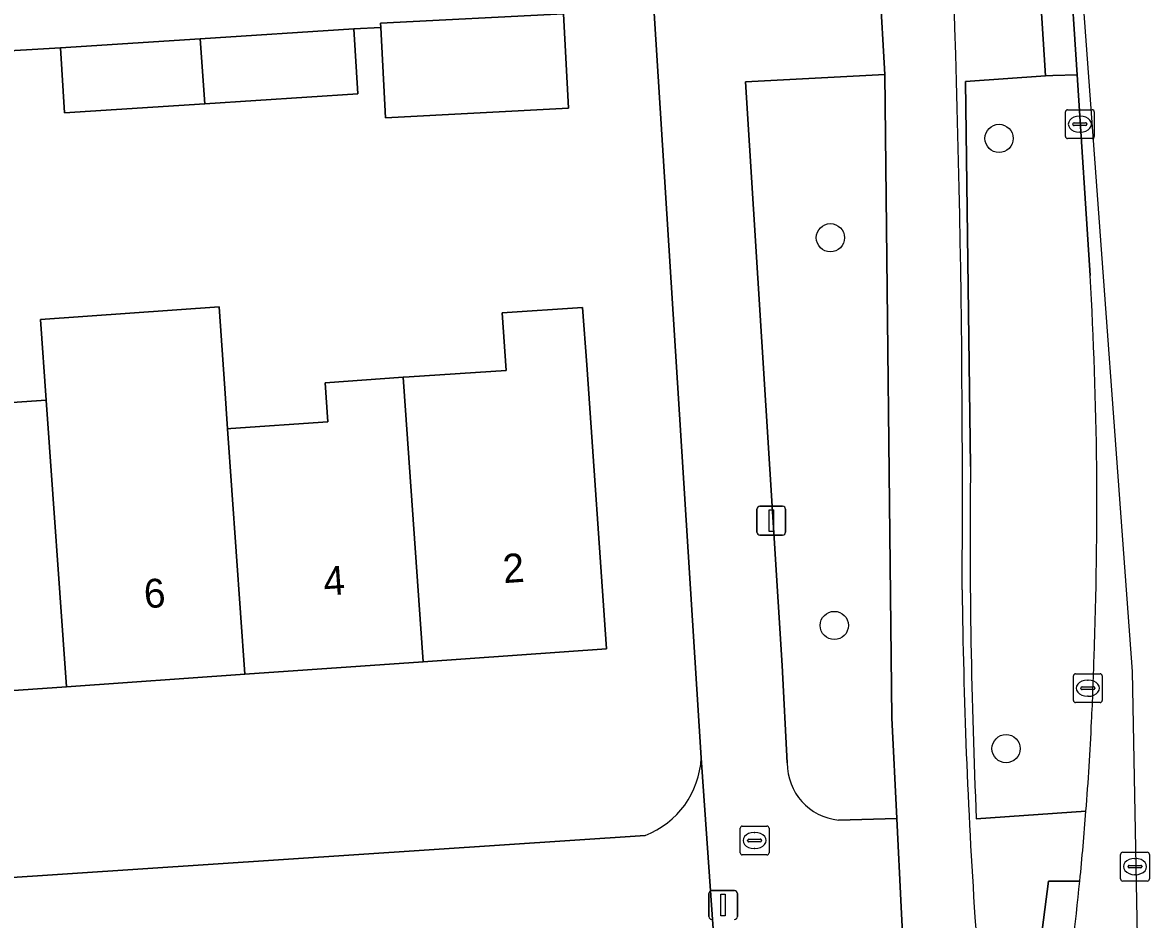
# Model space of a CAD drawing. Extents: x 159680 to 160786, y 387323 to 388340.
# Drawn here: x 160746.82 to 160785.89, y 387514.23 to 387545.33 of the extents above; entities that cross this region are included whole.
import ezdxf

# ---------------------------------------------------------------- set-up
doc = ezdxf.new("R2010")
doc.units = 0
for name, color, linetype in [('IMGEO_Boom', 7, 'Continuous'), ('IMGEO_Brandkraan', 7, 'Continuous'), ('IMGEO_Erf', 7, 'Continuous'), ('IMGEO_Fietspad_gesloten', 7, 'Continuous'), ('IMGEO_Groenvoorziening', 7, 'Continuous'), ('IMGEO_Kolk', 7, 'Continuous'), ('IMGEO_Lichtmast', 7, 'Continuous'), ('IMGEO_Pand', 7, 'Continuous'), ('IMGEO_Pand_nummerreeks', 7, 'Continuous'), ('IMGEO_Rijbaan_lokaal_gesloten', 7, 'Continuous'), ('IMGEO_Rioolput', 7, 'Continuous'), ('IMGEO_Verkeerseiland_groen', 7, 'Continuous'), ('IMGEO_Verkeerseiland_open', 7, 'Continuous'), ('IMGEO_Voetpad_open', 7, 'Continuous')]:
    doc.layers.add(name, color=color, linetype=linetype)

msp = doc.modelspace()

# ---------------------------------------------------------------- linework, layer by layer
at = {"layer": 'IMGEO_Boom'}
for centre in [(160780.672, 387541.311), (160774.826, 387537.867), (160774.961, 387524.422), (160780.915, 387520.15)]:
    msp.add_circle(centre, 0.489, dxfattribs=at)
at = {"layer": 'IMGEO_Brandkraan'}
for p, q in [((160771.696, 387516.538), (160771.696, 387517.39)), ((160771.771, 387517.464), (160772.623, 387517.464)), ((160772.184, 387517.244), (160772.209, 387517.244)), ((160772.697, 387517.39), (160772.697, 387516.538)), ((160771.955, 387516.958), (160771.955, 387516.97)), ((160772.393, 387516.921), (160771.995, 387516.921)), ((160771.998, 387517.007), (160772.396, 387517.007)), ((160772.439, 387516.97), (160772.439, 387516.958)), ((160772.623, 387516.464), (160771.771, 387516.464)), ((160772.207, 387516.684), (160772.182, 387516.684))]:
    msp.add_line(p, q, dxfattribs=at)
for points in [[(160771.696, 387516.538), (160771.696, 387517.39)], [(160771.771, 387517.464), (160772.623, 387517.464)], [(160772.697, 387517.39), (160772.697, 387516.538)], [(160772.623, 387516.464), (160771.771, 387516.464)]]:
    msp.add_lwpolyline(points, dxfattribs=at)
for centre, radius, start, end in [((160771.773, 387517.388), 0.0765, 91.552, 178.448), ((160771.773, 387517.388), 0.0765, 91.552, 178.448), ((160772.621, 387517.388), 0.0765, 1.552, 88.448), ((160772.621, 387517.388), 0.0765, 1.552, 88.448), ((160771.995, 387516.967), 0.0403, 85.8775, 175.7526), ((160771.992, 387516.957), 0.0366, 178.938, 274.7102), ((160772.396, 387516.964), 0.043, 264.8664, 352.4533), ((160772.4, 387516.969), 0.0386, 1.7309, 96.639), ((160771.773, 387516.54), 0.0765, 181.552, 268.448), ((160771.773, 387516.54), 0.0765, 181.552, 268.448), ((160772.621, 387516.54), 0.0765, 271.552, 358.448), ((160772.621, 387516.54), 0.0765, 271.552, 358.448)]:
    msp.add_arc(centre, radius, start, end, dxfattribs=at)
for centre, major_axis, ratio, start_param, end_param in [((160772.183, 387516.964), (-0.387, 0.002), 0.722429, 4.712389, 7.853982), ((160772.208, 387516.964), (-0.39, 0.002), 0.717154, 1.570796, 4.712389)]:
    msp.add_ellipse(centre, major_axis=major_axis, ratio=ratio, start_param=start_param, end_param=end_param, dxfattribs=at)
at = {"layer": 'IMGEO_Erf'}
for points in [[(160770.348, 387519.827), (160768.703, 387545.834)], [(160765.575, 387545.636), (160765.747, 387542.361), (160759.404, 387542.027), (160759.239, 387545.162), (160758.3, 387545.11), (160758.445, 387542.855), (160753.135, 387542.513), (160748.274, 387542.2), (160748.129, 387544.455), (160733.515, 387543.602)], [(160744.933, 387532.044), (160747.641, 387532.234), (160747.444, 387535.035), (160753.628, 387535.469), (160753.827, 387532.636), (160753.925, 387531.239), (160754.039, 387531.247), (160757.402, 387531.483), (160757.306, 387532.84), (160760.016, 387533.029), (160760.226, 387533.044), (160763.579, 387533.267), (160763.448, 387535.263), (160766.236, 387535.448), (160766.375, 387533.463), (160767.066, 387523.611), (160760.708, 387523.165), (160754.523, 387522.73), (160748.338, 387522.296), (160742.153, 387521.862)], [(160735.829, 387514.978), (160768.405, 387517.138)]]:
    msp.add_lwpolyline(points, dxfattribs=at)
msp.add_arc((160767.295, 387519.986), 3.057, 291.287, 357.0112, dxfattribs=at)
at = {"layer": 'IMGEO_Fietspad_gesloten'}
msp.add_lwpolyline([(160773.916, 387629.811), (160771.791, 387623.797), (160772.099, 387619.029), (160772.429, 387613.909), (160772.776, 387608.527), (160774.62, 387579.904), (160774.766, 387577.644), (160776.539, 387546.569), (160776.713, 387543.525), (160776.951, 387521.223), (160777.128, 387517.733), (160777.284, 387514.648), (160777.638, 387507.703), (160776.986, 387501.557), (160776.32, 387495.582)], dxfattribs=at)
for centre, radius, start, end in [((160273.505, 387528.894), 505.899, 359.63323, 2.99794), ((160983.562, 387527.954), 204.181, 180.64496, 183.83388), ((160738.68, 387509.401), 41.449, 353.8991, 6.7904)]:
    msp.add_arc(centre, radius, start, end, dxfattribs=at)
at = {"layer": 'IMGEO_Groenvoorziening'}
for points in [[(160783.827, 387536.555), (160783.382, 387543.516), (160782.542, 387543.489), (160782.28, 387543.481), (160779.507, 387543.285), (160779.682, 387529.934)], [(160779.883, 387517.721), (160783.686, 387517.982)]]:
    msp.add_lwpolyline(points, dxfattribs=at)
for centre, radius, start, end in [((160647.537, 387528.526), 136.527, 357.81443, 3.37162), ((161000.369, 387527.458), 220.701, 179.35716, 182.5286), ((160679.99, 387526.114), 104.012, 357.22952, 358.45993), ((160686.047, 387525.641), 97.939, 355.51477, 357.33486)]:
    msp.add_arc(centre, radius, start, end, dxfattribs=at)
at = {"layer": 'IMGEO_Kolk'}
for p, q in [((160782.973, 387541.38), (160782.973, 387542.232)), ((160783.048, 387542.306), (160783.9, 387542.306)), ((160783.974, 387542.232), (160783.974, 387541.38)), ((160783.232, 387541.8), (160783.232, 387541.812)), ((160783.67, 387541.763), (160783.272, 387541.763)), ((160783.275, 387541.849), (160783.673, 387541.849)), ((160783.461, 387542.086), (160783.486, 387542.086)), ((160783.716, 387541.812), (160783.716, 387541.8)), ((160783.484, 387541.526), (160783.459, 387541.526)), ((160783.9, 387541.306), (160783.048, 387541.306)), ((160783.249, 387521.82), (160783.249, 387522.672)), ((160783.324, 387522.746), (160784.176, 387522.746)), ((160784.25, 387522.672), (160784.25, 387521.82)), ((160783.508, 387522.24), (160783.508, 387522.252)), ((160783.551, 387522.289), (160783.949, 387522.289)), ((160783.737, 387522.526), (160783.762, 387522.526)), ((160783.992, 387522.252), (160783.992, 387522.24)), ((160783.946, 387522.203), (160783.548, 387522.203)), ((160783.76, 387521.966), (160783.735, 387521.966)), ((160784.176, 387521.746), (160783.324, 387521.746))]:
    msp.add_line(p, q, dxfattribs=at)
for points in [[(160782.973, 387541.38), (160782.973, 387542.232)], [(160783.048, 387542.306), (160783.9, 387542.306)], [(160783.974, 387542.232), (160783.974, 387541.38)], [(160783.9, 387541.306), (160783.048, 387541.306)], [(160783.249, 387521.82), (160783.249, 387522.672)], [(160783.324, 387522.746), (160784.176, 387522.746)], [(160784.25, 387522.672), (160784.25, 387521.82)], [(160784.176, 387521.746), (160783.324, 387521.746)]]:
    msp.add_lwpolyline(points, dxfattribs=at)
for centre, radius, start, end in [((160783.05, 387542.23), 0.0765, 91.552, 178.448), ((160783.05, 387542.23), 0.0765, 91.552, 178.448), ((160783.898, 387542.23), 0.0765, 1.552, 88.448), ((160783.898, 387542.23), 0.0765, 1.552, 88.448), ((160783.272, 387541.809), 0.0403, 85.8775, 175.7526), ((160783.269, 387541.799), 0.0366, 178.938, 274.7102), ((160783.673, 387541.806), 0.043, 264.8664, 352.4533), ((160783.677, 387541.811), 0.0386, 1.7309, 96.639), ((160783.05, 387541.382), 0.0765, 181.552, 268.448), ((160783.05, 387541.382), 0.0765, 181.552, 268.448), ((160783.898, 387541.382), 0.0765, 271.552, 358.448), ((160783.898, 387541.382), 0.0765, 271.552, 358.448), ((160783.326, 387522.67), 0.0765, 91.552, 178.448), ((160783.326, 387522.67), 0.0765, 91.552, 178.448), ((160784.174, 387522.67), 0.0765, 1.552, 88.448), ((160784.174, 387522.67), 0.0765, 1.552, 88.448), ((160783.548, 387522.249), 0.0403, 85.8775, 175.7526), ((160783.545, 387522.239), 0.0366, 178.938, 274.7102), ((160783.949, 387522.246), 0.043, 264.8664, 352.4533), ((160783.953, 387522.251), 0.0386, 1.7309, 96.639), ((160783.326, 387521.822), 0.0765, 181.552, 268.448), ((160783.326, 387521.822), 0.0765, 181.552, 268.448), ((160784.174, 387521.822), 0.0765, 271.552, 358.448), ((160784.174, 387521.822), 0.0765, 271.552, 358.448)]:
    msp.add_arc(centre, radius, start, end, dxfattribs=at)
for centre, major_axis, ratio, start_param, end_param in [((160783.46, 387541.806), (-0.387, 0.002), 0.722429, 4.712389, 7.853982), ((160783.485, 387541.806), (-0.39, 0.002), 0.717154, 1.570796, 4.712389), ((160783.736, 387522.246), (-0.387, 0.002), 0.722429, 4.712389, 7.853982), ((160783.761, 387522.246), (-0.39, 0.002), 0.717154, 1.570796, 4.712389)]:
    msp.add_ellipse(centre, major_axis=major_axis, ratio=ratio, start_param=start_param, end_param=end_param, dxfattribs=at)
at = {"layer": 'IMGEO_Lichtmast'}
for p, q in [((160772.379, 387528.556), (160773.169, 387528.556)), ((160773.169, 387528.556), (160772.379, 387528.556)), ((160772.279, 387527.656), (160772.279, 387528.456)), ((160772.279, 387528.456), (160772.279, 387527.656)), ((160773.269, 387528.456), (160773.269, 387527.656)), ((160773.269, 387527.656), (160773.269, 387528.456)), ((160773.169, 387527.556), (160772.379, 387527.556)), ((160772.379, 387527.556), (160773.169, 387527.556)), ((160770.71, 387515.226), (160771.5, 387515.226)), ((160771.5, 387515.226), (160770.71, 387515.226)), ((160770.61, 387514.326), (160770.61, 387515.126)), ((160770.61, 387515.126), (160770.61, 387514.326)), ((160771.6, 387515.126), (160771.6, 387514.326)), ((160771.6, 387514.326), (160771.6, 387515.126))]:
    msp.add_line(p, q, dxfattribs=at)
for points in [[(160772.699, 387528.431), (160772.849, 387528.431), (160772.849, 387527.681), (160772.699, 387527.681), (160772.699, 387528.431)], [(160771.03, 387515.101), (160771.18, 387515.101), (160771.18, 387514.351), (160771.03, 387514.351), (160771.03, 387515.101)]]:
    msp.add_lwpolyline(points, dxfattribs=at)
for centre, start, end in [((160772.379, 387528.456), 90, 180), ((160772.379, 387528.456), 90, 180), ((160773.169, 387528.456), 0, 90), ((160773.169, 387528.456), 360, 90), ((160772.379, 387527.656), 180, 270), ((160772.379, 387527.656), 180, 270), ((160773.169, 387527.656), 270, 0), ((160773.169, 387527.656), 270, 0), ((160770.71, 387515.126), 90, 180), ((160770.71, 387515.126), 90, 180), ((160771.5, 387515.126), 0, 90), ((160771.5, 387515.126), 360, 90), ((160770.71, 387514.326), 180, 270), ((160770.71, 387514.326), 180, 270), ((160771.5, 387514.326), 270, 0), ((160771.5, 387514.326), 270, 0)]:
    msp.add_arc(centre, 0.1, start, end, dxfattribs=at)
at = {"layer": 'IMGEO_Pand'}
for points in [[(160765.575, 387545.636), (160759.232, 387545.302), (160759.239, 387545.162), (160759.404, 387542.027), (160765.747, 387542.361)], [(160758.3, 387545.11), (160752.976, 387544.767), (160753.135, 387542.513), (160758.445, 387542.855)], [(160748.129, 387544.455), (160748.274, 387542.2), (160753.135, 387542.513), (160752.976, 387544.767)], [(160753.925, 387531.239), (160753.827, 387532.636), (160753.628, 387535.469), (160747.444, 387535.035), (160747.641, 387532.234), (160748.338, 387522.296), (160754.523, 387522.73)], [(160760.708, 387523.165), (160767.066, 387523.611), (160766.375, 387533.463), (160766.236, 387535.448), (160763.448, 387535.263), (160763.579, 387533.267), (160760.226, 387533.044), (160760.016, 387533.029)], [(160760.016, 387533.029), (160757.306, 387532.84), (160757.402, 387531.483), (160754.039, 387531.247), (160753.925, 387531.239), (160754.523, 387522.73), (160760.708, 387523.165)], [(160747.641, 387532.234), (160744.933, 387532.044), (160745.033, 387530.617), (160741.683, 387530.382), (160741.556, 387530.373), (160742.153, 387521.862), (160748.338, 387522.296)]]:
    msp.add_lwpolyline(points, close=True, dxfattribs=at)
at = {"layer": 'IMGEO_Rijbaan_lokaal_gesloten'}
msp.add_lwpolyline([(160785.826, 387494.63), (160785.293, 387522.822), (160780.621, 387586.572), (160782.242, 387561.15), (160782.631, 387555.097), (160783.114, 387547.572), (160783.382, 387543.516), (160783.827, 387536.555)], dxfattribs=at)
for centre, radius, start, end in [((160647.537, 387528.526), 136.527, 357.81443, 3.37162), ((160679.99, 387526.114), 104.012, 357.22952, 358.45993), ((160686.047, 387525.641), 97.939, 355.51477, 357.33486), ((160679.329, 387525.982), 104.663, 354.28511, 355.61618), ((160675.93, 387526.107), 108.057, 349.60663, 354.39863)]:
    msp.add_arc(centre, radius, start, end, dxfattribs=at)
at = {"layer": 'IMGEO_Rioolput'}
for p, q in [((160784.885, 387515.633), (160784.885, 387516.485)), ((160784.96, 387516.559), (160785.812, 387516.559)), ((160785.886, 387516.485), (160785.886, 387515.633)), ((160785.144, 387516.053), (160785.144, 387516.065)), ((160785.582, 387516.016), (160785.184, 387516.016)), ((160785.187, 387516.102), (160785.585, 387516.102)), ((160785.373, 387516.339), (160785.398, 387516.339)), ((160785.628, 387516.065), (160785.628, 387516.053)), ((160785.396, 387515.779), (160785.371, 387515.779)), ((160785.812, 387515.559), (160784.96, 387515.559))]:
    msp.add_line(p, q, dxfattribs=at)
for points in [[(160784.885, 387515.633), (160784.885, 387516.485)], [(160784.96, 387516.559), (160785.812, 387516.559)], [(160785.886, 387516.485), (160785.886, 387515.633)], [(160785.812, 387515.559), (160784.96, 387515.559)]]:
    msp.add_lwpolyline(points, dxfattribs=at)
for centre, radius, start, end in [((160784.962, 387516.483), 0.0765, 91.552, 178.448), ((160784.962, 387516.483), 0.0765, 91.552, 178.448), ((160785.81, 387516.483), 0.0765, 1.552, 88.448), ((160785.81, 387516.483), 0.0765, 1.552, 88.448), ((160785.184, 387516.062), 0.0403, 85.8775, 175.7526), ((160785.181, 387516.052), 0.0366, 178.938, 274.7102), ((160785.585, 387516.059), 0.043, 264.8664, 352.4533), ((160785.589, 387516.064), 0.0386, 1.7309, 96.639), ((160784.962, 387515.635), 0.0765, 181.552, 268.448), ((160784.962, 387515.635), 0.0765, 181.552, 268.448), ((160785.81, 387515.635), 0.0765, 271.552, 358.448), ((160785.81, 387515.635), 0.0765, 271.552, 358.448)]:
    msp.add_arc(centre, radius, start, end, dxfattribs=at)
for centre, major_axis, ratio, start_param, end_param in [((160785.372, 387516.059), (-0.387, 0.002), 0.722429, 4.712389, 7.853982), ((160785.397, 387516.059), (-0.39, 0.002), 0.717154, 1.570796, 4.712389)]:
    msp.add_ellipse(centre, major_axis=major_axis, ratio=ratio, start_param=start_param, end_param=end_param, dxfattribs=at)
at = {"layer": 'IMGEO_Verkeerseiland_groen'}
for points in [[(160776.713, 387543.525), (160771.885, 387543.269), (160773.151, 387523.03), (160773.325, 387519.654)], [(160775.107, 387517.673), (160777.128, 387517.733), (160776.951, 387521.223), (160776.713, 387543.525)]]:
    msp.add_lwpolyline(points, dxfattribs=at)
msp.add_arc((160775.312, 387519.649), 1.987, 179.8642, 264.0814, dxfattribs=at)
at = {"layer": 'IMGEO_Verkeerseiland_open'}
for points in [[(160779.682, 387529.934), (160779.507, 387543.285), (160782.28, 387543.481), (160782.028, 387547.491), (160782.302, 387547.512), (160783.114, 387547.572), (160782.631, 387555.097), (160779.022, 387554.897), (160778.713, 387559.71), (160778.441, 387564.157), (160780.067, 387564.2), (160778.853, 387583.113), (160777.197, 387583.004), (160777.057, 387585.392), (160778.701, 387585.487), (160777.392, 387605.883), (160775.73, 387605.769), (160775.301, 387612.251), (160777.876, 387612.425), (160777.305, 387621.614), (160777.779, 387621.641), (160778.05, 387621.657), (160777.699, 387626.448)], [(160783.686, 387517.982), (160779.883, 387517.721)], [(160780.997, 387499.955), (160782.215, 387506.613), (160781.143, 387506.787), (160781.787, 387510.906), (160782.381, 387515.56), (160783.472, 387515.56)], [(160783.472, 387515.56), (160782.381, 387515.56), (160781.787, 387510.906), (160781.143, 387506.787), (160782.215, 387506.613)]]:
    msp.add_lwpolyline(points, dxfattribs=at)
msp.add_lwpolyline([(160783.382, 387543.516), (160783.114, 387547.572), (160782.302, 387547.512), (160782.028, 387547.491), (160782.28, 387543.481), (160782.542, 387543.489)], close=True, dxfattribs=at)
for centre, radius, start, end in [((160273.505, 387528.894), 505.899, 359.63323, 2.99794), ((161000.369, 387527.458), 220.701, 179.35716, 182.5286), ((160983.562, 387527.954), 204.181, 180.64496, 183.83388), ((160679.329, 387525.982), 104.663, 354.28511, 355.61618), ((160675.93, 387526.107), 108.057, 349.60663, 354.39863), ((160738.68, 387509.401), 41.449, 353.8991, 6.7904)]:
    msp.add_arc(centre, radius, start, end, dxfattribs=at)
at = {"layer": 'IMGEO_Voetpad_open'}
for points in [[(160772.776, 387608.527), (160772.429, 387613.909), (160764.764, 387613.463), (160764.717, 387608.871), (160768.611, 387547.295), (160768.703, 387545.834), (160770.348, 387519.827), (160770.876, 387512.266), (160771.578, 387512.341), (160771.916, 387507.342), (160773.725, 387507.463), (160772.414, 387495.656)], [(160773.325, 387519.654), (160773.151, 387523.03), (160771.885, 387543.269), (160776.713, 387543.525), (160776.539, 387546.569), (160771.679, 387546.25), (160769.705, 387577.382), (160774.766, 387577.644), (160774.62, 387579.904), (160769.557, 387579.582), (160767.778, 387607.596)], [(160712.603, 387545.814), (160712.747, 387543.664), (160714.491, 387543.786), (160717.073, 387543.979), (160721.933, 387544.287), (160728.123, 387544.68), (160733.399, 387545.014), (160733.515, 387543.602), (160748.129, 387544.455), (160752.976, 387544.767), (160758.3, 387545.11), (160759.239, 387545.162), (160759.232, 387545.302), (160765.575, 387545.636)], [(160768.392, 387513.849), (160770.021, 387512.668), (160770.876, 387512.266), (160770.348, 387519.827)], [(160777.284, 387514.648), (160777.128, 387517.733), (160775.107, 387517.673)], [(160768.405, 387517.138), (160735.829, 387514.978)], [(160775.431, 387495.677), (160776.77, 387507.652), (160777.638, 387507.703), (160777.284, 387514.648)]]:
    msp.add_lwpolyline(points, dxfattribs=at)
for centre, radius, start, end in [((160767.295, 387519.986), 3.057, 291.287, 357.0112), ((160775.312, 387519.649), 1.987, 179.8642, 264.0814)]:
    msp.add_arc(centre, radius, start, end, dxfattribs=at)

# ---------------------------------------------------------------- texts
at = {"layer": 'IMGEO_Pand_nummerreeks'}
for s, rotation, p in [('2', 4.0158, (160763.501, 387525.887)), ('4', 4.0164, (160757.281, 387525.451)), ('6', 4.0164, (160751.058, 387525.014))]:
    msp.add_text(s, height=1, rotation=rotation, dxfattribs=at).set_placement(p)

doc.saveas('drawing.dxf')
